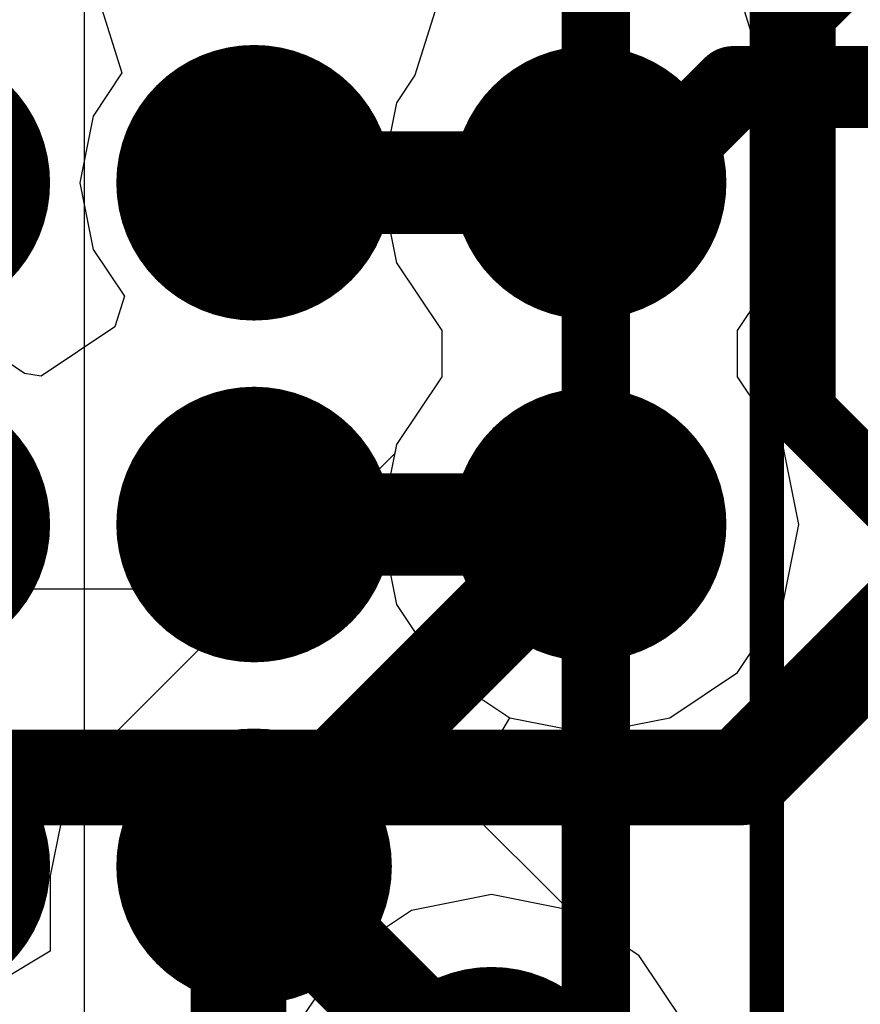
# Model space of a CAD drawing. Header units: millimetres. Extents: x -2 to 68, y -2 to 27.4.
# Tile 409 of 594: x 42.3 to 43.5, y 17.3 to 18.7. Entities that reach past the tile are written whole.
import ezdxf

# ---------------------------------------------------------------- set-up
doc = ezdxf.new("R2010")
doc.units = ezdxf.units.MM
for name, color, linetype in [('DrillGuide', 244, 'Continuous'), ('Mechanical13', 56, 'Continuous'), ('Mechanical15', 56, 'Continuous'), ('MidLayer1', 16, 'Continuous'), ('MidLayer2', 76, 'Continuous'), ('MidLayer3', 90, 'Continuous'), ('MidLayer4', 156, 'Continuous'), ('MidLayer5', 130, 'Continuous'), ('MidLayer6', 216, 'Continuous'), ('MidLayer7', 6, 'Continuous'), ('MidLayer8', 54, 'Continuous'), ('MultiLayer', 9, 'Continuous'), ('TopLayer', 1, 'Continuous'), ('TopPaste', 8, 'Continuous'), ('TopSolder', 216, 'Continuous'), ('ViaHoleLayer', 16, 'Continuous')]:
    doc.layers.add(name, color=color, linetype=linetype)

# ---------------------------------------------------------------- blocks, each defined once
blk = doc.blocks.new('BGA486C50P27X27_1400X1400X125_227')
at = {"layer": 'Mechanical13', "const_width": 0.1}
blk.add_lwpolyline([(-7, -7), (7, -7)], dxfattribs=at)
at = {"layer": 'Mechanical15', "const_width": 0.05}
blk.add_lwpolyline([(-7.25, -7.25), (7.25, -7.25)], dxfattribs=at)
at = {"layer": 'TopLayer', "const_width": 0.1}
for points in [[(1.95, -6.5, 1), (2.05, -6.5, 1)], [(2.45, -6.5, 1), (2.55, -6.5, 1)], [(2.95, -6.5, 1), (3.05, -6.5, 1)]]:
    blk.add_lwpolyline(points, format="xyb", close=True, dxfattribs=at)
at = {"layer": 'TopPaste', "const_width": 0.1}
for points in [[(1.95, -6.5, 1), (2.05, -6.5, 1)], [(2.45, -6.5, 1), (2.55, -6.5, 1)], [(2.95, -6.5, 1), (3.05, -6.5, 1)]]:
    blk.add_lwpolyline(points, format="xyb", close=True, dxfattribs=at)
at = {"layer": 'TopSolder', "const_width": 0.2016}
for points in [[(1.8992, -6, 1), (2.1008, -6, 1)], [(2.3992, -6, 1), (2.6008, -6, 1)], [(2.8992, -6, 1), (3.1008, -6, 1)], [(1.8992, -6.5, 1), (2.1008, -6.5, 1)], [(2.3992, -6.5, 1), (2.6008, -6.5, 1)], [(2.8992, -6.5, 1), (3.1008, -6.5, 1)]]:
    blk.add_lwpolyline(points, format="xyb", close=True, dxfattribs=at)

msp = doc.modelspace()

# ---------------------------------------------------------------- linework, layer by layer
at = {"layer": 'DrillGuide'}
for points, const_width in [([(43.066, 18.5, 1), (43.166, 18.5, 1)], 0.1), ([(42.6, 18.5, 1), (42.65, 18.5, 1)], 0.05), ([(43.066, 18, 1), (43.166, 18, 1)], 0.1), ([(42.6, 18, 1), (42.65, 18, 1)], 0.05), ([(42.6, 17.5, 1), (42.65, 17.5, 1)], 0.05)]:
    msp.add_lwpolyline(points, format="xyb", close=True, dxfattribs=dict(at, const_width=const_width))
at = {"layer": 'MidLayer1'}
for p, q in [((42.4021, 18.7542), (42.4317, 18.6608)), ((43.3717, 18.6573), (43.3428, 18.75)), ((42.4317, 18.6608), (42.3895, 18.5975)), ((43.3986, 18.617), (43.3717, 18.6573)), ((43.4219, 18.5), (43.3986, 18.617)), ((42.3895, 18.5975), (42.3701, 18.5)), ((42.3701, 18.5), (42.3895, 18.4025)), ((43.3986, 18.3829), (43.4219, 18.5)), ((42.3895, 18.4025), (42.4352, 18.334)), ((43.3323, 18.2837), (43.3986, 18.3829)), ((42.4352, 18.334), (42.4214, 18.2891)), ((42.4214, 18.2891), (42.3136, 18.217)), ((43.3323, 18.2163), (43.3323, 18.2837)), ((42.2892, 18.221), (42.2323, 18.259)), ((42.3136, 18.217), (42.2892, 18.221)), ((43.3986, 18.1171), (43.3323, 18.2163)), ((43.4219, 18), (43.3986, 18.1171)), ((43.3986, 17.8829), (43.4219, 18)), ((43.3323, 17.7837), (43.3986, 17.8829)), ((43.233, 17.7174), (43.3323, 17.7837)), ((42.9362, 17.6102), (42.9989, 17.7174)), ((42.9989, 17.7174), (43.116, 17.6941)), ((43.116, 17.6941), (43.233, 17.7174)), ((42.9289, 17.5926), (42.9362, 17.6102)), ((43.0853, 17.4362), (42.9289, 17.5926)), ((43.0892, 17.4354), (43.0853, 17.4362)), ((43.1885, 17.3691), (43.0892, 17.4354)), ((43.2548, 17.2699), (43.1885, 17.3691))]:
    msp.add_line(p, q, dxfattribs=at)
for points, const_width in [([(43.016, 18.5, 1), (43.216, 18.5, 1)], 0.2), ([(42.55, 18.5, 1), (42.7, 18.5, 1)], 0.15), ([(42.5875, 18.5, 1), (42.6625, 18.5, 1)], 0.075), ([(43.0785, 18.5, 1), (43.1535, 18.5, 1)], 0.075), ([(43.016, 18, 1), (43.216, 18, 1)], 0.2), ([(42.55, 18, 1), (42.7, 18, 1)], 0.15), ([(42.5875, 18, 1), (42.6625, 18, 1)], 0.075), ([(43.0785, 18, 1), (43.1535, 18, 1)], 0.075), ([(42.55, 17.5, 1), (42.7, 17.5, 1)], 0.15), ([(42.5875, 17.5, 1), (42.6625, 17.5, 1)], 0.075), ([(42.8722, 17.1528, 1), (43.0722, 17.1528, 1)], 0.2)]:
    msp.add_lwpolyline(points, format="xyb", close=True, dxfattribs=dict(at, const_width=const_width))
at = {"layer": 'MidLayer1', "const_width": 0.15}
for points in [[(42.625, 18.5), (43.116, 18.5)], [(42.625, 18), (43.116, 18)], [(42.625, 17.5), (42.9722, 17.1528)]]:
    msp.add_lwpolyline(points, dxfattribs=at)
at = {"layer": 'MidLayer2'}
for p, q in [((42.8892, 18.75), (42.8603, 18.6573)), ((42.8603, 18.6573), (42.8334, 18.617)), ((42.8334, 18.617), (42.8101, 18.5)), ((42.8101, 18.5), (42.8334, 18.3829)), ((42.8334, 18.3829), (42.8997, 18.2837)), ((42.8997, 18.2837), (42.8997, 18.2163)), ((42.8997, 18.2163), (42.8334, 18.1171)), ((42.8334, 18.1171), (42.8101, 18)), ((42.8101, 18), (42.7324, 17.9053)), ((42.7324, 17.9053), (42.0176, 17.9053))]:
    msp.add_line(p, q, dxfattribs=at)
for points, const_width in [([(43.016, 18.5, 1), (43.216, 18.5, 1)], 0.2), ([(43.016, 18, 1), (43.216, 18, 1)], 0.2), ([(43.3025, 17.63, 1), (43.3725, 17.63, 1)], 0.07), ([(43.3025, 17.63, 1), (43.3725, 17.63, 1)], 0.07), ([(42.8722, 17.1528, 1), (43.0722, 17.1528, 1)], 0.2)]:
    msp.add_lwpolyline(points, format="xyb", close=True, dxfattribs=dict(at, const_width=const_width))
at = {"layer": 'MidLayer2', "const_width": 0.14}
for points in [[(43.3375, 17.63), (44.2885, 18.581)], [(41.4807, 17.63), (43.3375, 17.63)]]:
    msp.add_lwpolyline(points, dxfattribs=at)
at = {"layer": 'MidLayer3'}
for p, q in [((42.8892, 18.75), (42.8603, 18.6573)), ((42.8603, 18.6573), (42.8334, 18.617)), ((42.8334, 18.617), (42.8101, 18.5)), ((42.8101, 18.5), (42.8334, 18.3829)), ((42.8334, 18.3829), (42.8997, 18.2837)), ((42.8997, 18.2837), (42.8997, 18.2163)), ((42.8997, 18.2163), (42.8334, 18.1171)), ((42.8334, 18.1171), (42.8308, 18.1041)), ((42.8308, 18.1041), (42.4075, 17.6808)), ((42.4075, 17.6808), (42.3479, 17.5915)), ((42.3479, 17.5915), (42.3269, 17.4862)), ((42.3269, 17.4862), (42.3269, 17.376)), ((42.3269, 17.376), (42.1999, 17.3))]:
    msp.add_line(p, q, dxfattribs=at)
for points, const_width in [([(43.016, 18.5, 1), (43.216, 18.5, 1)], 0.2), ([(43.2963, 18.64, 1), (43.3563, 18.64, 1)], 0.06), ([(43.2963, 18.64, 1), (43.3563, 18.64, 1)], 0.06), ([(43.086, 18.5, 1), (43.146, 18.5, 1)], 0.06), ([(43.1563, 18.5, 1), (43.2163, 18.5, 1)], 0.06), ([(43.1563, 18.5, 1), (43.2163, 18.5, 1)], 0.06), ([(43.016, 18, 1), (43.216, 18, 1)], 0.2), ([(43.081, 18, 1), (43.151, 18, 1)], 0.07), ([(42.5672, 17.4862, 1), (42.6372, 17.4862, 1)], 0.07), ([(42.5672, 17.4862, 1), (42.6372, 17.4862, 1)], 0.07), ([(42.8722, 17.1528, 1), (43.0722, 17.1528, 1)], 0.2)]:
    msp.add_lwpolyline(points, format="xyb", close=True, dxfattribs=dict(at, const_width=const_width))
for points, const_width in [([(43.1863, 18.5), (43.3263, 18.64)], 0.12), ([(43.3263, 18.64), (44.0031, 18.64)], 0.12), ([(43.116, 18.5), (43.1863, 18.5)], 0.12), ([(42.6022, 17.4862), (43.116, 18)], 0.14), ([(42.6022, 16.2428), (42.6022, 17.4862)], 0.14)]:
    msp.add_lwpolyline(points, dxfattribs=dict(at, const_width=const_width))
at = {"layer": 'MidLayer4'}
for p, q in [((42.8892, 18.75), (42.8603, 18.6573)), ((43.3717, 18.6573), (43.3428, 18.75)), ((42.8603, 18.6573), (42.8334, 18.617)), ((43.3986, 18.617), (43.3717, 18.6573)), ((42.8334, 18.617), (42.8101, 18.5)), ((43.4219, 18.5), (43.3986, 18.617)), ((42.8101, 18.5), (42.8334, 18.3829)), ((43.3986, 18.3829), (43.4219, 18.5)), ((42.8334, 18.3829), (42.8997, 18.2837)), ((43.3323, 18.2837), (43.3986, 18.3829)), ((42.8997, 18.2837), (42.8997, 18.2163)), ((43.3323, 18.2163), (43.3323, 18.2837)), ((42.8997, 18.2163), (42.8334, 18.1171)), ((43.3986, 18.1171), (43.3323, 18.2163)), ((42.8334, 18.1171), (42.8101, 18)), ((43.4219, 18), (43.3986, 18.1171)), ((42.8101, 18), (42.8334, 17.8829)), ((43.3986, 17.8829), (43.4219, 18)), ((42.8334, 17.8829), (42.8997, 17.7837)), ((43.3323, 17.7837), (43.3986, 17.8829)), ((42.8997, 17.7837), (42.9989, 17.7174)), ((43.233, 17.7174), (43.3323, 17.7837)), ((42.9989, 17.7174), (43.116, 17.6941)), ((43.116, 17.6941), (43.233, 17.7174)), ((42.9722, 17.4587), (42.8551, 17.4354)), ((43.0892, 17.4354), (42.9722, 17.4587)), ((42.8551, 17.4354), (42.7559, 17.3691)), ((43.1885, 17.3691), (43.0892, 17.4354)), ((42.7559, 17.3691), (42.6896, 17.2699)), ((43.2548, 17.2699), (43.1885, 17.3691))]:
    msp.add_line(p, q, dxfattribs=at)
at = {"layer": 'MidLayer4', "const_width": 0.2}
for points in [[(43.016, 18.5, 1), (43.216, 18.5, 1)], [(43.016, 18, 1), (43.216, 18, 1)], [(42.8722, 17.1528, 1), (43.0722, 17.1528, 1)]]:
    msp.add_lwpolyline(points, format="xyb", close=True, dxfattribs=at)
at = {"layer": 'MidLayer5'}
for p, q in [((42.8892, 18.75), (42.8603, 18.6573)), ((43.3717, 18.6573), (43.3428, 18.75)), ((42.8603, 18.6573), (42.8334, 18.617)), ((43.3986, 18.617), (43.3717, 18.6573)), ((42.8334, 18.617), (42.8101, 18.5)), ((43.4219, 18.5), (43.3986, 18.617)), ((42.8101, 18.5), (42.8334, 18.3829)), ((43.3986, 18.3829), (43.4219, 18.5)), ((42.8334, 18.3829), (42.8997, 18.2837)), ((43.3323, 18.2837), (43.3986, 18.3829)), ((42.8997, 18.2837), (42.8997, 18.2163)), ((43.3323, 18.2163), (43.3323, 18.2837)), ((42.8997, 18.2163), (42.8334, 18.1171)), ((43.3986, 18.1171), (43.3323, 18.2163)), ((42.8334, 18.1171), (42.8101, 18)), ((43.4219, 18), (43.3986, 18.1171)), ((42.8101, 18), (42.8334, 17.8829)), ((43.3986, 17.8829), (43.4219, 18)), ((42.8334, 17.8829), (42.8997, 17.7837)), ((43.3323, 17.7837), (43.3986, 17.8829)), ((42.8997, 17.7837), (42.9989, 17.7174)), ((43.233, 17.7174), (43.3323, 17.7837)), ((42.9989, 17.7174), (43.116, 17.6941)), ((43.116, 17.6941), (43.233, 17.7174)), ((42.9722, 17.4587), (42.8551, 17.4354)), ((43.0892, 17.4354), (42.9722, 17.4587)), ((42.8551, 17.4354), (42.7559, 17.3691)), ((43.1885, 17.3691), (43.0892, 17.4354)), ((42.7559, 17.3691), (42.6896, 17.2699)), ((43.2548, 17.2699), (43.1885, 17.3691))]:
    msp.add_line(p, q, dxfattribs=at)
at = {"layer": 'MidLayer5', "const_width": 0.2}
for points in [[(43.016, 18.5, 1), (43.216, 18.5, 1)], [(43.016, 18, 1), (43.216, 18, 1)], [(42.8722, 17.1528, 1), (43.0722, 17.1528, 1)]]:
    msp.add_lwpolyline(points, format="xyb", close=True, dxfattribs=at)
at = {"layer": 'MidLayer6'}
for p, q in [((42.8892, 18.75), (42.8603, 18.6573)), ((43.3717, 18.6573), (43.3428, 18.75)), ((42.8603, 18.6573), (42.8334, 18.617)), ((43.3986, 18.617), (43.3717, 18.6573)), ((42.8334, 18.617), (42.8101, 18.5)), ((43.4219, 18.5), (43.3986, 18.617)), ((42.8101, 18.5), (42.8334, 18.3829)), ((43.3986, 18.3829), (43.4219, 18.5)), ((42.8334, 18.3829), (42.8997, 18.2837)), ((43.3323, 18.2837), (43.3986, 18.3829)), ((42.8997, 18.2837), (42.8997, 18.2163)), ((43.3323, 18.2163), (43.3323, 18.2837)), ((42.8997, 18.2163), (42.8334, 18.1171)), ((43.3986, 18.1171), (43.3323, 18.2163)), ((42.8334, 18.1171), (42.8101, 18)), ((43.4219, 18), (43.3986, 18.1171)), ((42.8101, 18), (42.8334, 17.8829)), ((43.3986, 17.8829), (43.4219, 18)), ((42.8334, 17.8829), (42.8997, 17.7837)), ((43.3323, 17.7837), (43.3986, 17.8829)), ((42.8997, 17.7837), (42.9989, 17.7174)), ((43.233, 17.7174), (43.3323, 17.7837)), ((42.9989, 17.7174), (43.116, 17.6941)), ((43.116, 17.6941), (43.233, 17.7174)), ((42.9722, 17.4587), (42.8551, 17.4354)), ((43.0892, 17.4354), (42.9722, 17.4587)), ((42.8551, 17.4354), (42.7559, 17.3691)), ((43.1885, 17.3691), (43.0892, 17.4354)), ((42.7559, 17.3691), (42.6896, 17.2699)), ((43.2548, 17.2699), (43.1885, 17.3691))]:
    msp.add_line(p, q, dxfattribs=at)
at = {"layer": 'MidLayer6', "const_width": 0.2}
for points in [[(43.016, 18.5, 1), (43.216, 18.5, 1)], [(43.016, 18, 1), (43.216, 18, 1)], [(42.8722, 17.1528, 1), (43.0722, 17.1528, 1)]]:
    msp.add_lwpolyline(points, format="xyb", close=True, dxfattribs=at)
at = {"layer": 'MidLayer7'}
for p, q in [((42.8892, 18.75), (42.8603, 18.6573)), ((43.3717, 18.6573), (43.3428, 18.75)), ((42.8603, 18.6573), (42.8334, 18.617)), ((43.3986, 18.617), (43.3717, 18.6573)), ((42.8334, 18.617), (42.8101, 18.5)), ((43.4219, 18.5), (43.3986, 18.617)), ((42.8101, 18.5), (42.8334, 18.3829)), ((43.3986, 18.3829), (43.4219, 18.5)), ((42.8334, 18.3829), (42.8997, 18.2837)), ((43.3323, 18.2837), (43.3986, 18.3829)), ((42.8997, 18.2837), (42.8997, 18.2163)), ((43.3323, 18.2163), (43.3323, 18.2837)), ((42.8997, 18.2163), (42.8334, 18.1171)), ((43.3986, 18.1171), (43.3323, 18.2163)), ((42.8334, 18.1171), (42.8101, 18)), ((43.4219, 18), (43.3986, 18.1171)), ((42.8101, 18), (42.8334, 17.8829)), ((43.3986, 17.8829), (43.4219, 18)), ((42.8334, 17.8829), (42.8997, 17.7837)), ((43.3323, 17.7837), (43.3986, 17.8829)), ((42.8997, 17.7837), (42.9989, 17.7174)), ((43.233, 17.7174), (43.3323, 17.7837)), ((42.9989, 17.7174), (43.116, 17.6941)), ((43.116, 17.6941), (43.233, 17.7174)), ((42.9722, 17.4587), (42.8551, 17.4354)), ((43.0892, 17.4354), (42.9722, 17.4587)), ((42.8551, 17.4354), (42.7559, 17.3691)), ((43.1885, 17.3691), (43.0892, 17.4354)), ((42.7559, 17.3691), (42.6896, 17.2699)), ((43.2548, 17.2699), (43.1885, 17.3691))]:
    msp.add_line(p, q, dxfattribs=at)
at = {"layer": 'MidLayer7', "const_width": 0.2}
for points in [[(43.016, 18.5, 1), (43.216, 18.5, 1)], [(43.016, 18, 1), (43.216, 18, 1)], [(42.8722, 17.1528, 1), (43.0722, 17.1528, 1)]]:
    msp.add_lwpolyline(points, format="xyb", close=True, dxfattribs=at)
at = {"layer": 'MidLayer8'}
for p, q in [((42.8892, 18.75), (42.8603, 18.6573)), ((43.3717, 18.6573), (43.3428, 18.75)), ((42.8603, 18.6573), (42.8334, 18.617)), ((43.3986, 18.617), (43.3717, 18.6573)), ((42.8334, 18.617), (42.8101, 18.5)), ((43.4219, 18.5), (43.3986, 18.617)), ((42.8101, 18.5), (42.8334, 18.3829)), ((43.3986, 18.3829), (43.4219, 18.5)), ((42.8334, 18.3829), (42.8997, 18.2837)), ((43.3323, 18.2837), (43.3986, 18.3829)), ((42.8997, 18.2837), (42.8997, 18.2163)), ((43.3323, 18.2163), (43.3323, 18.2837)), ((42.8997, 18.2163), (42.8334, 18.1171)), ((43.3986, 18.1171), (43.3323, 18.2163)), ((42.8334, 18.1171), (42.8101, 18)), ((43.4219, 18), (43.3986, 18.1171)), ((42.8101, 18), (42.8334, 17.8829)), ((43.3986, 17.8829), (43.4219, 18)), ((42.8334, 17.8829), (42.8997, 17.7837)), ((43.3323, 17.7837), (43.3986, 17.8829)), ((42.8997, 17.7837), (42.9989, 17.7174)), ((43.233, 17.7174), (43.3323, 17.7837)), ((42.9989, 17.7174), (43.116, 17.6941)), ((43.116, 17.6941), (43.233, 17.7174)), ((42.9722, 17.4587), (42.8551, 17.4354)), ((43.0892, 17.4354), (42.9722, 17.4587)), ((42.8551, 17.4354), (42.7559, 17.3691)), ((43.1885, 17.3691), (43.0892, 17.4354)), ((42.7559, 17.3691), (42.6896, 17.2699)), ((43.2548, 17.2699), (43.1885, 17.3691))]:
    msp.add_line(p, q, dxfattribs=at)
at = {"layer": 'MidLayer8', "const_width": 0.2}
for points in [[(43.016, 18.5, 1), (43.216, 18.5, 1)], [(43.016, 18, 1), (43.216, 18, 1)], [(42.8722, 17.1528, 1), (43.0722, 17.1528, 1)]]:
    msp.add_lwpolyline(points, format="xyb", close=True, dxfattribs=at)
at = {"layer": 'MultiLayer'}
for points, const_width in [([(43.016, 18.5, 1), (43.216, 18.5, 1)], 0.2), ([(42.55, 18.5, 1), (42.7, 18.5, 1)], 0.15), ([(43.016, 18, 1), (43.216, 18, 1)], 0.2), ([(42.55, 18, 1), (42.7, 18, 1)], 0.15), ([(42.55, 17.5, 1), (42.7, 17.5, 1)], 0.15), ([(42.8722, 17.1528, 1), (43.0722, 17.1528, 1)], 0.2)]:
    msp.add_lwpolyline(points, format="xyb", close=True, dxfattribs=dict(at, const_width=const_width))
at = {"layer": 'TopLayer'}
msp.add_line((42.3765, 22.5138), (42.3765, 7.5138), dxfattribs=at)
at = {"layer": 'TopLayer', "const_width": 0.1}
for points in [[(43.426, 18.747), (43.7835, 19.1045)], [(43.426, 18.165), (43.426, 18.747)], [(43.426, 18.165), (43.668, 17.923)]]:
    msp.add_lwpolyline(points, dxfattribs=at)
at = {"layer": 'TopLayer'}
for points, const_width in [([(43.401, 18.747, 1), (43.451, 18.747, 1)], 0.05), ([(43.401, 18.747, 1), (43.451, 18.747, 1)], 0.05), ([(42.55, 18.5, 1), (42.7, 18.5, 1)], 0.15), ([(43.401, 18.165, 1), (43.451, 18.165, 1)], 0.05), ([(43.401, 18.165, 1), (43.451, 18.165, 1)], 0.05), ([(42.55, 18, 1), (42.7, 18, 1)], 0.15), ([(42.55, 17.5, 1), (42.7, 17.5, 1)], 0.15)]:
    msp.add_lwpolyline(points, format="xyb", close=True, dxfattribs=dict(at, const_width=const_width))
at = {"layer": 'ViaHoleLayer'}
for points, const_width in [([(43.066, 18.5, 1), (43.166, 18.5, 1)], 0.1), ([(42.6, 18.5, 1), (42.65, 18.5, 1)], 0.05), ([(43.066, 18, 1), (43.166, 18, 1)], 0.1), ([(42.6, 18, 1), (42.65, 18, 1)], 0.05), ([(42.6, 17.5, 1), (42.65, 17.5, 1)], 0.05)]:
    msp.add_lwpolyline(points, format="xyb", close=True, dxfattribs=dict(at, const_width=const_width))

# ---------------------------------------------------------------- block references
at = {"rotation": 90}
msp.add_blockref('BGA486C50P27X27_1400X1400X125_227', (36.125, 15.5), dxfattribs=at)

doc.saveas('drawing.dxf')
